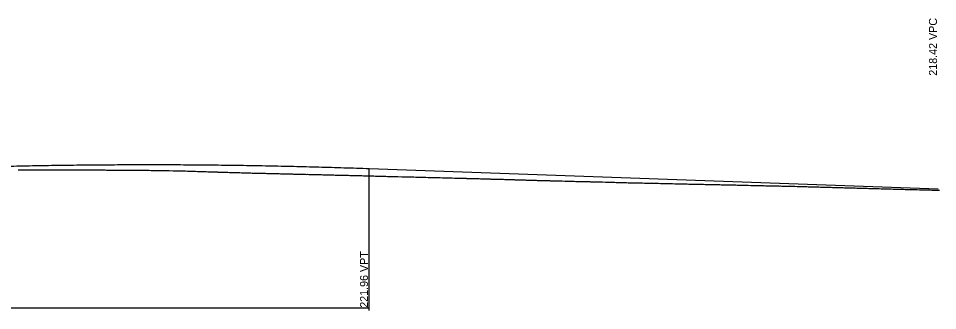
# Model space of a CAD drawing. Extents: x 1838386 to 1955906, y 719739 to 834437.
# Drawn here: x 1887991 to 1888795, y 826119 to 826374 of the extents above; entities that cross this region are included whole.
import ezdxf

# ---------------------------------------------------------------- set-up
doc = ezdxf.new("R2010")
doc.units = 0
for name, color, linetype in [('RD_DDB_Profile_EX', 7, 'Continuous'), ('RD_DDB_Profile_PR', 7, 'Continuous'), ('RD_DDB_StripGrade', 7, 'Continuous'), ('RD_DDB_VCLbl', 7, 'Continuous')]:
    doc.layers.add(name, color=color, linetype=linetype)

msp = doc.modelspace()

# ---------------------------------------------------------------- linework, layer by layer
at = {"layer": 'RD_DDB_Profile_EX'}
for points in [[(1887991.26, 826241.81), (1887993.54, 826241.81), (1887995.03, 826241.81), (1887996.03, 826241.81), (1887997.08, 826241.8), (1887997.85, 826241.79), (1887998.7, 826241.8), (1887999.62, 826241.8), (1888000.56, 826241.8), (1888001.92, 826241.79), (1888004.06, 826241.8), (1888005.68, 826241.8), (1888007.57, 826241.8), (1888009.44, 826241.81), (1888011.07, 826241.81), (1888012.58, 826241.81), (1888014.58, 826241.81), (1888015.43, 826241.8), (1888016.33, 826241.81), (1888018.08, 826241.81), (1888019.05, 826241.8), (1888020.1, 826241.8), (1888020.8, 826241.8), (1888021.59, 826241.8), (1888022.46, 826241.79), (1888023.4, 826241.8), (1888024.31, 826241.8), (1888025.1, 826241.79), (1888026.05, 826241.78), (1888026.99, 826241.78), (1888027.82, 826241.78), (1888028.61, 826241.78), (1888029.64, 826241.77), (1888030.75, 826241.78), (1888032.11, 826241.77), (1888033.17, 826241.76), (1888034.2, 826241.77), (1888034.91, 826241.76), (1888035.62, 826241.76), (1888036.64, 826241.74), (1888037.65, 826241.75), (1888038.41, 826241.74), (1888039.13, 826241.74), (1888040.22, 826241.72)], [(1888040.22, 826241.72), (1888041.4, 826241.73), (1888042.02, 826241.73), (1888042.64, 826241.72), (1888043.76, 826241.7), (1888044.86, 826241.71), (1888045.49, 826241.71), (1888046.14, 826241.71), (1888047.23, 826241.69), (1888048.31, 826241.7), (1888049, 826241.7), (1888049.65, 826241.7), (1888050.82, 826241.69), (1888052.09, 826241.7), (1888053.16, 826241.7), (1888054.36, 826241.68), (1888055.55, 826241.69), (1888056.1, 826241.69), (1888056.66, 826241.69), (1888057.84, 826241.66), (1888059, 826241.68), (1888059.6, 826241.67), (1888060.17, 826241.67), (1888061.42, 826241.65), (1888062.77, 826241.66), (1888063.24, 826241.66), (1888063.68, 826241.65), (1888066.33, 826241.63), (1888067.17, 826241.63), (1888068.44, 826241.59), (1888069.68, 826241.6), (1888070.2, 826241.6), (1888070.69, 826241.6), (1888072.02, 826241.57), (1888073.45, 826241.59), (1888073.83, 826241.59), (1888074.19, 826241.58), (1888075.65, 826241.55), (1888077.7, 826241.55), (1888079.06, 826241.52), (1888080.35, 826241.53), (1888080.8, 826241.53), (1888081.21, 826241.52), (1888082.61, 826241.48), (1888084.12, 826241.5), (1888084.72, 826241.5), (1888086.25, 826241.46), (1888088.23, 826241.47), (1888089.71, 826241.44), (1888091.04, 826241.45), (1888091.4, 826241.45), (1888091.73, 826241.45), (1888093.22, 826241.43), (1888095.23, 826241.43), (1888096.85, 826241.41), (1888098.75, 826241.42), (1888100.32, 826241.39), (1888102.25, 826241.39), (1888103.82, 826241.36), (1888105.76, 826241.36), (1888107.45, 826241.32), (1888109.26, 826241.32), (1888110.92, 826241.29), (1888112.77, 826241.29), (1888114.41, 826241.24), (1888116.28, 826241.24), (1888118.03, 826241.21), (1888119.92, 826241.18), (1888121.59, 826241.14), (1888123.35, 826241.11), (1888126.8, 826241.04), (1888128.61, 826240.97), (1888130.55, 826240.94), (1888133.99, 826240.85), (1888135.64, 826240.8), (1888137.43, 826240.76), (1888139.18, 826240.7), (1888141.18, 826240.66), (1888142.81, 826240.59), (1888144.62, 826240.54), (1888144.93, 826240.54), (1888146.3, 826240.49), (1888148.05, 826240.44), (1888149.75, 826240.37), (1888151.8, 826240.32), (1888153.37, 826240.26), (1888154.85, 826240.22), (1888155.19, 826240.2), (1888155.55, 826240.2), (1888156.94, 826240.15), (1888158.36, 826240.11), (1888158.68, 826240.09), (1888158.98, 826240.09), (1888161.87, 826240), (1888162.43, 826239.98), (1888163.95, 826239.93), (1888165.37, 826239.89), (1888165.76, 826239.87), (1888166.18, 826239.86), (1888168.85, 826239.79), (1888169.8, 826239.76)], [(1888169.8, 826239.76), (1888172.38, 826239.68), (1888172.72, 826239.67), (1888173.06, 826239.66), (1888174.52, 826239.61), (1888175.89, 826239.58), (1888176.33, 826239.55), (1888176.8, 826239.55), (1888178.15, 826239.51), (1888179.4, 826239.47), (1888179.96, 826239.44), (1888180.56, 826239.44), (1888181.66, 826239.4), (1888182.91, 826239.37), (1888183.32, 826239.35), (1888183.69, 826239.35), (1888185.09, 826239.3), (1888186.41, 826239.27), (1888186.91, 826239.24), (1888187.44, 826239.23), (1888188.72, 826239.2), (1888189.92, 826239.17), (1888190.53, 826239.14), (1888191.19, 826239.13), (1888192.3, 826239.1), (1888193.43, 826239.07), (1888194.03, 826239.03), (1888194.63, 826239.03), (1888195.77, 826239), (1888196.93, 826238.97), (1888198.06, 826238.94), (1888199.29, 826238.91), (1888200.43, 826238.88), (1888201.1, 826238.85), (1888201.81, 826238.85), (1888202.91, 826238.83), (1888203.95, 826238.8), (1888204.73, 826238.76), (1888205.56, 826238.76), (1888206.45, 826238.74), (1888207.45, 826238.72), (1888208.68, 826238.68), (1888209.86, 826238.65), (1888210.96, 826238.63), (1888211.67, 826238.59), (1888212.44, 826238.6), (1888213.49, 826238.57), (1888214.47, 826238.55), (1888215.3, 826238.51), (1888216.19, 826238.51), (1888217.98, 826238.47), (1888218.69, 826238.43), (1888219.32, 826238.43), (1888220.43, 826238.4), (1888221.48, 826238.38), (1888222.25, 826238.34), (1888223.07, 826238.34), (1888224.06, 826238.32), (1888224.98, 826238.3), (1888225.87, 826238.25), (1888226.81, 826238.25), (1888227.64, 826238.23), (1888228.49, 826238.21), (1888229.38, 826238.16), (1888230.25, 826238.17), (1888231.11, 826238.15), (1888232, 826238.13), (1888232.85, 826238.08), (1888233.68, 826238.08), (1888234.62, 826238.07), (1888235.51, 826238.04), (1888236.43, 826237.99), (1888237.42, 826238), (1888238.24, 826237.99), (1888239.01, 826237.96), (1888240.06, 826237.9), (1888241.17, 826237.91), (1888241.81, 826237.9), (1888242.52, 826237.89), (1888243.46, 826237.84), (1888244.29, 826237.85), (1888245.19, 826237.82), (1888246.03, 826237.8), (1888247, 826237.74), (1888248.03, 826237.75), (1888248.81, 826237.74), (1888249.54, 826237.72), (1888250.62, 826237.66), (1888251.78, 826237.66), (1888252.4, 826237.65), (1888253.04, 826237.63), (1888254.14, 826237.57), (1888255.21, 826237.58), (1888255.87, 826237.57), (1888256.54, 826237.55), (1888257.6, 826237.5), (1888258.63, 826237.5), (1888259.37, 826237.49), (1888260.05, 826237.47), (1888261.18, 826237.41), (1888262.38, 826237.42)], [(1888262.38, 826237.42), (1888262.99, 826237.4), (1888263.56, 826237.39), (1888264.8, 826237.32), (1888266.12, 826237.32), (1888266.57, 826237.31), (1888267.07, 826237.3), (1888268.22, 826237.25), (1888269.24, 826237.25), (1888269.93, 826237.23), (1888270.58, 826237.22), (1888271.74, 826237.16), (1888272.97, 826237.16), (1888273.54, 826237.14), (1888274.07, 826237.13), (1888275.36, 826237.06), (1888276.72, 826237.06), (1888277.15, 826237.05), (1888277.59, 826237.03), (1888278.89, 826236.98), (1888280.15, 826236.98), (1888281.09, 826236.95), (1888282.35, 826236.88), (1888283.58, 826236.88), (1888284.11, 826236.87), (1888284.6, 826236.86), (1888285.92, 826236.79), (1888287.32, 826236.78), (1888287.72, 826236.77), (1888288.11, 826236.76), (1888289.54, 826236.7), (1888291.6, 826236.68), (1888292.99, 826236.61), (1888294.44, 826236.6), (1888294.79, 826236.59), (1888295.12, 826236.58), (1888296.53, 826236.51), (1888297.9, 826236.5), (1888298.27, 826236.49), (1888298.63, 826236.48), (1888300.09, 826236.42), (1888302.14, 826236.39), (1888303.7, 826236.32), (1888305.65, 826236.29), (1888307.15, 826236.24), (1888308.49, 826236.22), (1888308.83, 826236.21), (1888309.15, 826236.2), (1888310.64, 826236.14), (1888312.67, 826236.13), (1888314.26, 826236.06), (1888316.16, 826236.04), (1888317.8, 826235.98), (1888319.67, 826235.96), (1888322.81, 826235.88), (1888323.18, 826235.87), (1888326.68, 826235.8), (1888328.43, 826235.74), (1888330.3, 826235.71), (1888331.9, 826235.66), (1888333.69, 826235.63), (1888335.38, 826235.57), (1888337.2, 826235.56), (1888339, 826235.48), (1888340.92, 826235.44), (1888342.55, 826235.39), (1888344.35, 826235.36), (1888346.01, 826235.29), (1888347.77, 826235.27), (1888349.56, 826235.21), (1888351.51, 826235.17), (1888353.18, 826235.11), (1888355.27, 826235.07), (1888356.67, 826235.03), (1888358.4, 826235.01), (1888360.14, 826234.95), (1888362.18, 826234.92), (1888363.77, 826234.86), (1888365.26, 826234.84), (1888365.59, 826234.82), (1888365.94, 826234.82), (1888367.27, 826234.76), (1888369.08, 826234.73), (1888370.74, 826234.66), (1888372.56, 826234.63), (1888372.86, 826234.63), (1888374.37, 826234.57), (1888375.78, 826234.54), (1888376.2, 826234.52), (1888376.64, 826234.53), (1888377.89, 826234.48), (1888379.79, 826234.44), (1888381.35, 826234.39), (1888382.79, 826234.35), (1888383.17, 826234.33), (1888383.59, 826234.33), (1888386.29, 826234.26), (1888386.75, 826234.23), (1888387.24, 826234.24), (1888388.48, 826234.2), (1888389.8, 826234.18)], [(1888389.8, 826234.18), (1888390.54, 826234.16), (1888391.98, 826234.11), (1888393.31, 826234.09), (1888393.81, 826234.06), (1888394.34, 826234.07), (1888395.58, 826234.02), (1888396.82, 826234), (1888397.33, 826233.97), (1888397.82, 826233.97), (1888399.07, 826233.93), (1888400.33, 826233.91), (1888400.82, 826233.88), (1888401.31, 826233.88), (1888402.63, 826233.83), (1888403.83, 826233.8), (1888404.45, 826233.76), (1888405.14, 826233.76), (1888406.19, 826233.73), (1888407.34, 826233.7), (1888407.86, 826233.68), (1888408.33, 826233.67), (1888409.64, 826233.62), (1888410.85, 826233.6), (1888411.48, 826233.57), (1888412.16, 826233.57), (1888413.26, 826233.53), (1888414.35, 826233.51), (1888415.01, 826233.47), (1888415.66, 826233.47), (1888416.76, 826233.44), (1888417.86, 826233.41), (1888418.52, 826233.37), (1888419.18, 826233.36), (1888420.32, 826233.33), (1888421.37, 826233.3), (1888422.15, 826233.25), (1888423, 826233.25), (1888423.89, 826233.22), (1888424.87, 826233.19), (1888425.57, 826233.14), (1888426.2, 826233.15), (1888427.34, 826233.11), (1888428.38, 826233.08), (1888429.17, 826233.03), (1888430.03, 826233.04), (1888430.92, 826233.01), (1888431.89, 826232.97), (1888432.6, 826232.93), (1888433.24, 826232.93), (1888434.37, 826232.89), (1888435.39, 826232.86), (1888436.19, 826232.81), (1888437.07, 826232.81), (1888437.99, 826232.78), (1888438.9, 826232.75), (1888439.75, 826232.7), (1888440.59, 826232.7), (1888441.5, 826232.68), (1888442.41, 826232.66), (1888443.25, 826232.6), (1888444.1, 826232.61), (1888445.05, 826232.59), (1888445.91, 826232.56), (1888446.89, 826232.51), (1888447.95, 826232.51), (1888448.65, 826232.49), (1888449.43, 826232.47), (1888450.33, 826232.42), (1888451.16, 826232.42), (1888452.08, 826232.4), (1888452.92, 826232.38), (1888453.92, 826232.32), (1888455.01, 826232.33), (1888455.69, 826232.32), (1888456.43, 826232.3), (1888457.37, 826232.25), (1888458.22, 826232.25), (1888459.12, 826232.24), (1888459.94, 826232.21), (1888460.95, 826232.15), (1888462.06, 826232.15), (1888462.75, 826232.14), (1888463.44, 826232.12), (1888464.51, 826232.07), (1888465.58, 826232.07), (1888466.27, 826232.05), (1888466.95, 826232.04), (1888469.1, 826231.98), (1888469.81, 826231.97), (1888470.46, 826231.95), (1888472.83, 826231.9), (1888473.93, 826231.87), (1888476.13, 826231.81), (1888476.83, 826231.79), (1888477.47, 826231.77), (1888478.67, 826231.7), (1888479.97, 826231.7), (1888480.45, 826231.69), (1888480.98, 826231.68), (1888482.12, 826231.62)], [(1888482.12, 826231.62), (1888483.16, 826231.63), (1888483.85, 826231.62), (1888484.48, 826231.6), (1888485.68, 826231.53), (1888486.98, 826231.54), (1888487.99, 826231.51), (1888489.24, 826231.44), (1888490.47, 826231.45), (1888490.98, 826231.44), (1888491.5, 826231.42), (1888492.74, 826231.35), (1888493.96, 826231.35), (1888494.51, 826231.34), (1888495.01, 826231.32), (1888496.34, 826231.24), (1888497.77, 826231.25), (1888498.12, 826231.24), (1888498.5, 826231.23), (1888499.8, 826231.17), (1888501.17, 826231.17), (1888501.62, 826231.16), (1888502.01, 826231.15), (1888504.76, 826231.08), (1888505.16, 826231.08), (1888505.53, 826231.07), (1888506.99, 826230.99), (1888509.04, 826230.98), (1888510.46, 826230.91), (1888511.75, 826230.91), (1888512.16, 826230.9), (1888512.55, 826230.89), (1888513.99, 826230.81), (1888516.05, 826230.8), (1888517.55, 826230.73), (1888519.55, 826230.72), (1888521.03, 826230.64), (1888522.49, 826230.65), (1888523.07, 826230.63), (1888524.61, 826230.55), (1888526.57, 826230.54), (1888528.17, 826230.47), (1888530.08, 826230.46), (1888531.66, 826230.38), (1888533.59, 826230.38), (1888535.24, 826230.29), (1888537.09, 826230.29), (1888538.73, 826230.22), (1888540.6, 826230.2), (1888542.23, 826230.14), (1888544.1, 826230.13), (1888545.86, 826230.05), (1888547.75, 826230.04), (1888549.34, 826229.99), (1888551.12, 826229.98), (1888552.82, 826229.91), (1888554.66, 826229.91), (1888556.46, 826229.84), (1888558.44, 826229.83), (1888559.95, 826229.77), (1888561.63, 826229.76), (1888563.43, 826229.69), (1888565.36, 826229.68), (1888567.07, 826229.61), (1888569.13, 826229.59), (1888570.56, 826229.53), (1888572.27, 826229.52), (1888574.03, 826229.44), (1888576.04, 826229.43), (1888577.66, 826229.36), (1888579.17, 826229.36), (1888579.48, 826229.35), (1888579.8, 826229.35), (1888581.16, 826229.3), (1888582.67, 826229.29), (1888583.22, 826229.27), (1888586.19, 826229.2), (1888586.7, 826229.19), (1888588.24, 826229.13), (1888589.69, 826229.12), (1888590.06, 826229.1), (1888590.46, 826229.11), (1888591.82, 826229.06), (1888593.2, 826229.04), (1888593.56, 826229.02), (1888593.9, 826229.02), (1888595.3, 826228.98), (1888596.7, 826228.97), (1888597.04, 826228.96), (1888597.36, 826228.96), (1888598.84, 826228.91), (1888600.21, 826228.91), (1888600.66, 826228.89), (1888601.13, 826228.89), (1888602.41, 826228.86), (1888603.72, 826228.85), (1888604.15, 826228.83), (1888604.58, 826228.84), (1888605.89, 826228.79), (1888607.23, 826228.78), (1888607.64, 826228.76)], [(1888607.64, 826228.76), (1888608.04, 826228.76), (1888609.43, 826228.73), (1888610.73, 826228.71), (1888611.24, 826228.69), (1888611.79, 826228.69), (1888613.06, 826228.67), (1888614.24, 826228.65), (1888614.87, 826228.62), (1888615.54, 826228.63), (1888616.58, 826228.6), (1888617.74, 826228.59), (1888618.67, 826228.56), (1888620, 826228.51), (1888621.25, 826228.49), (1888621.81, 826228.46), (1888622.42, 826228.46), (1888623.63, 826228.43), (1888624.76, 826228.4), (1888625.44, 826228.36), (1888626.16, 826228.37), (1888627.2, 826228.34), (1888628.26, 826228.32), (1888628.93, 826228.28), (1888629.56, 826228.29), (1888631.78, 826228.22), (1888633, 826228.18), (1888634.18, 826228.14), (1888635.28, 826228.12), (1888635.99, 826228.08), (1888636.74, 826228.08), (1888637.79, 826228.06), (1888638.78, 826228.04), (1888639.6, 826227.99), (1888640.48, 826228), (1888641.33, 826227.98), (1888642.29, 826227.97), (1888642.98, 826227.93), (1888643.59, 826227.94), (1888644.73, 826227.9), (1888645.8, 826227.89), (1888646.54, 826227.85), (1888647.32, 826227.85), (1888648.34, 826227.82), (1888649.3, 826227.81), (1888650.15, 826227.77), (1888651.05, 826227.78), (1888652.79, 826227.74), (1888654.54, 826227.7), (1888656.32, 826227.67), (1888657.12, 826227.64), (1888657.89, 826227.65), (1888658.89, 826227.62), (1888659.83, 826227.61), (1888660.7, 826227.56), (1888661.62, 826227.57), (1888662.5, 826227.55), (1888663.33, 826227.54), (1888664.31, 826227.49), (1888665.35, 826227.49), (1888666.08, 826227.47), (1888666.84, 826227.46), (1888667.81, 826227.41), (1888668.76, 826227.42), (1888669.54, 826227.4), (1888670.35, 826227.37), (1888672.18, 826227.33), (1888673.04, 826227.31), (1888673.85, 826227.29), (1888674.84, 826227.23), (1888675.89, 826227.24), (1888676.65, 826227.21), (1888677.36, 826227.2), (1888678.45, 826227.14), (1888679.61, 826227.14), (1888680.23, 826227.13), (1888680.86, 826227.11), (1888681.96, 826227.05), (1888683.02, 826227.05), (1888683.68, 826227.03), (1888684.38, 826227.02), (1888686.42, 826226.96), (1888687.18, 826226.94), (1888687.88, 826226.91), (1888688.98, 826226.85), (1888690.15, 826226.85), (1888690.78, 826226.84), (1888691.38, 826226.82), (1888692.59, 826226.75), (1888693.87, 826226.76), (1888694.89, 826226.73), (1888696.1, 826226.66), (1888697.27, 826226.66), (1888697.82, 826226.65), (1888698.4, 826226.63), (1888700.67, 826226.56), (1888701.31, 826226.54), (1888701.91, 826226.53), (1888703.11, 826226.46), (1888704.38, 826226.46), (1888704.91, 826226.44)], [(1888704.91, 826226.44), (1888705.41, 826226.43), (1888706.71, 826226.35), (1888708.08, 826226.35), (1888708.51, 826226.34), (1888708.91, 826226.32), (1888710.32, 826226.25), (1888712.09, 826226.23), (1888712.43, 826226.22), (1888713.73, 826226.16), (1888714.88, 826226.16), (1888715.42, 826226.15), (1888715.93, 826226.13), (1888717.22, 826226.05), (1888718.59, 826226.05), (1888719.03, 826226.04), (1888719.44, 826226.02), (1888720.82, 826225.95), (1888722.28, 826225.95), (1888722.62, 826225.95), (1888722.95, 826225.94), (1888724.42, 826225.85), (1888725.96, 826225.86), (1888726.45, 826225.84), (1888729.37, 826225.75), (1888729.96, 826225.73), (1888731.37, 826225.65), (1888732.73, 826225.64), (1888733.11, 826225.63), (1888733.46, 826225.62), (1888734.91, 826225.55), (1888736.98, 826225.55), (1888738.5, 826225.46), (1888740.48, 826225.45), (1888742.09, 826225.37), (1888743.99, 826225.36), (1888745.68, 826225.27), (1888747.49, 826225.27), (1888749.09, 826225.18), (1888751.01, 826225.17), (1888752.56, 826225.09), (1888754.51, 826225.06), (1888756.15, 826224.98), (1888758.01, 826224.96), (1888759.73, 826224.88), (1888761.52, 826224.86), (1888763.31, 826224.77), (1888765.18, 826224.79), (1888766.89, 826224.69), (1888768.84, 826224.68), (1888770.33, 826224.61), (1888772.04, 826224.61), (1888773.76, 826224.52), (1888775.55, 826224.51), (1888777.34, 826224.44), (1888779.2, 826224.42), (1888780.92, 826224.35), (1888782.85, 826224.33), (1888784.5, 826224.27), (1888786.5, 826224.24), (1888788.07, 826224.16), (1888790.14, 826224.13), (1888791.64, 826224.07), (1888793.08, 826224.05), (1888793.43, 826224.04), (1888793.79, 826224.04), (1888795.09, 826223.99), (1888796.84, 826223.96)]]:
    msp.add_lwpolyline(points, dxfattribs=at)
at = {"layer": 'RD_DDB_Profile_PR'}
msp.add_line((1888298.08, 826242.91), (1888795.58, 826225.22), dxfattribs=at)
msp.add_spline([(1887198.08, 826171.2), (1887220.08, 826174.81), (1887242.08, 826178.32), (1887264.08, 826181.75), (1887286.08, 826185.09), (1887308.08, 826188.35), (1887330.08, 826191.51), (1887352.08, 826194.58), (1887374.08, 826197.57), (1887396.08, 826200.47), (1887418.08, 826203.28), (1887440.08, 826206), (1887462.08, 826208.63), (1887484.08, 826211.17), (1887506.08, 826213.62), (1887528.08, 826215.99), (1887550.08, 826218.27), (1887572.08, 826220.45), (1887594.08, 826222.55), (1887616.08, 826224.56), (1887638.08, 826226.49), (1887660.08, 826228.32), (1887682.08, 826230.06), (1887704.08, 826231.72), (1887726.08, 826233.29), (1887748.08, 826234.77), (1887770.08, 826236.16), (1887792.08, 826237.46), (1887814.08, 826238.67), (1887836.08, 826239.79), (1887858.08, 826240.83), (1887880.08, 826241.78), (1887902.08, 826242.63), (1887924.08, 826243.4), (1887946.08, 826244.08), (1887968.08, 826244.68), (1887990.08, 826245.18), (1888012.08, 826245.59), (1888034.08, 826245.92), (1888056.08, 826246.16), (1888078.08, 826246.3), (1888100.08, 826246.36), (1888122.08, 826246.34), (1888144.08, 826246.22), (1888166.08, 826246.01), (1888188.08, 826245.72), (1888210.08, 826245.33), (1888232.08, 826244.86), (1888254.08, 826244.3), (1888276.08, 826243.65), (1888298.08, 826242.91)], degree=3, dxfattribs=at)
at = {"layer": 'RD_DDB_VCLbl'}
for p, q in [((1888298.08, 826118.7), (1888298.08, 826242.91)), ((1887198.08, 826121.2), (1888298.08, 826121.2))]:
    msp.add_line(p, q, dxfattribs=at)

# ---------------------------------------------------------------- texts
at = {"layer": 'RD_DDB_StripGrade'}
for s, p in [('218.42 VPC', (1888794.58, 826324.06)), ('221.96 VPT', (1888297.08, 826121.2))]:
    msp.add_text(s, height=7, rotation=90, dxfattribs=at).set_placement(p)

doc.saveas('drawing.dxf')
